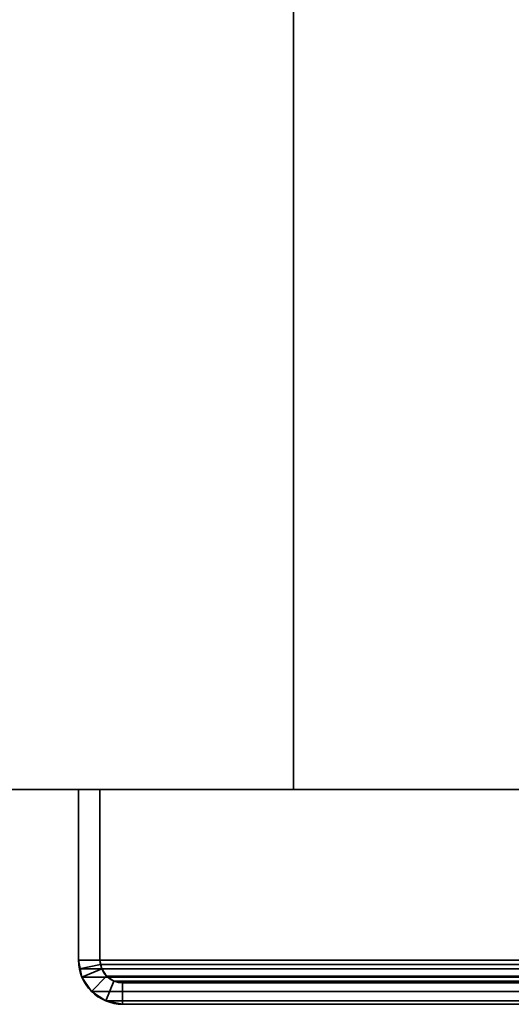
# Model space of a CAD drawing. Header units: millimetres. Extents: x -603 to 3703, y -120 to 193.
# Tile 275 of 656: x 953 to 988, y -50 to 19. Entities that reach past the tile are written whole.
import ezdxf

# ---------------------------------------------------------------- set-up
doc = ezdxf.new("R2010")
doc.units = ezdxf.units.MM
doc.layers.add('152', color=7, linetype='Continuous', true_color=0xffffff)

# ---------------------------------------------------------------- blocks, each defined once
blk = doc.blocks.new('UG_SURFACE_002')
at = {"layer": '152', "color": 252, "linetype": 'Continuous', "lineweight": 35}
for points in [[(2177.5, -35, 2213), (2177.5, 174.4, 2213), (822.5, 174.4, 2213), (822.5, -35, 2213)], [(822.5, -35, -7), (822.5, 174.4, -7), (972.5, 174.4, -7), (972.5, -35, -7)], [(972.5, -35, -7), (972.5, 174.4, -7), (972.5, 174.4, 2063), (972.5, -35, 2063)], [(972.5, -35, 2063), (972.5, 174.4, 2063), (2027.5, 174.4, 2063), (2027.5, -35, 2063)], [(2177.5, -35, 2213), (822.5, -35, 2213), (972.5, -35, 2063), (2027.5, -35, 2063)], [(822.5, -35, 2213), (822.5, -35, -7), (972.5, -35, -7), (972.5, -35, 2063)]]:
    blk.add_3dface(points, dxfattribs=at)
blk = doc.blocks.new('UG_SURFACE_087')
at = {"layer": '152', "color": 252, "linetype": 'Continuous', "lineweight": 35}
for points in [[(957.5, -35, 2076), (957.5, -35, -7), (957.5, -46.92, -7), (957.5, -46.92, 2076)], [(957.5, -35, 2076), (959, -35, 2074.5), (959, -35, -7), (957.5, -35, -7)], [(959, -46.92, 2074.5), (959, -35, 2074.5), (957.5, -35, 2076), (957.5, -46.92, 2076)], [(957.5, -46.92, -7), (957.5, -35, -7), (959, -35, -7), (959, -46.92, -7)], [(959, -35, 2074.5), (959, -46.92, 2074.5), (959, -46.92, -7), (959, -35, -7)], [(957.5, -46.92, -7), (957.734, -48.099, -7), (957.734, -48.099, 2075.766)], [(957.734, -48.099, 2075.766), (957.559, -47.521, 2075.941), (957.5, -46.92, -7)], [(957.559, -47.521, 2075.941), (957.5, -46.92, 2076), (957.5, -46.92, -7)], [(957.5, -46.92, 2076), (957.559, -47.521, 2075.941), (959.03, -47.228, 2074.47), (959, -46.92, 2074.5)], [(959, -46.92, -7), (959.12, -47.525, -7), (957.734, -48.099, -7), (957.5, -46.92, -7)], [(957.559, -47.521, 2075.941), (957.734, -48.099, 2075.766), (959.12, -47.525, 2074.38), (959.03, -47.228, 2074.47)], [(959, -46.92, -7), (959.03, -47.228, 2074.47), (959.12, -47.525, 2074.38)], [(959, -46.92, -7), (959, -46.92, 2074.5), (959.03, -47.228, 2074.47)], [(959.12, -47.525, 2074.38), (959.12, -47.525, -7), (959, -46.92, -7)], [(957.734, -48.099, 2075.766), (958.402, -49.098, 2075.098), (959.463, -48.037, 2074.037), (959.12, -47.525, 2074.38)], [(959.12, -47.525, -7), (959.463, -48.037, -7), (958.402, -49.098, -7), (957.734, -48.099, -7)], [(957.734, -48.099, 2075.766), (957.734, -48.099, -7), (958.402, -49.098, -7), (958.402, -49.098, 2075.098)], [(959.975, -48.38, 2073.525), (959.463, -48.037, 2074.037), (958.402, -49.098, 2075.098), (959.401, -49.766, 2074.099)], [(959.401, -49.766, -7), (958.402, -49.098, -7), (959.463, -48.037, -7), (959.975, -48.38, -7)], [(959.463, -48.037, 2074.037), (959.463, -48.037, -7), (959.12, -47.525, -7), (959.12, -47.525, 2074.38)], [(959.975, -48.38, 2073.525), (959.975, -48.38, -7), (959.463, -48.037, -7), (959.463, -48.037, 2074.037)], [(960.58, -48.5, 2072.92), (959.975, -48.38, 2073.525), (959.401, -49.766, 2074.099), (960.58, -50, 2072.92)], [(960.58, -50, -7), (959.401, -49.766, -7), (959.975, -48.38, -7), (960.58, -48.5, -7)], [(960.58, -48.5, 2072.92), (960.58, -48.5, -7), (959.975, -48.38, -7), (959.975, -48.38, 2073.525)], [(960.58, -48.5, 2072.92), (1009.42, -48.5, 2024.08), (1009.42, -48.5, -7), (960.58, -48.5, -7)], [(960.58, -50, 2072.92), (1009.42, -50, 2024.08), (1009.42, -48.5, 2024.08), (960.58, -48.5, 2072.92)], [(960.58, -48.5, -7), (1009.42, -48.5, -7), (1009.42, -50, -7), (960.58, -50, -7)], [(958.402, -49.098, 2075.098), (958.402, -49.098, -7), (959.401, -49.766, -7), (959.401, -49.766, 2074.099)], [(959.401, -49.766, 2074.099), (959.401, -49.766, -7), (960.58, -50, -7), (960.58, -50, 2072.92)], [(960.58, -50, 2072.92), (960.58, -50, -7), (1009.42, -50, -7), (1009.42, -50, 2024.08)]]:
    blk.add_3dface(points, dxfattribs=at)
blk = doc.blocks.new('UG_SURFACE_088')
at = {"layer": '152', "color": 252, "linetype": 'Continuous', "lineweight": 35}
for points in [[(957.5, -35, 2076), (957.5, -35, -7), (957.5, -46.92, -7), (957.5, -46.92, 2076)], [(957.5, -35, 2076), (959, -35, 2074.5), (959, -35, -7), (957.5, -35, -7)], [(959, -46.92, 2074.5), (959, -35, 2074.5), (957.5, -35, 2076), (957.5, -46.92, 2076)], [(957.5, -46.92, -7), (957.5, -35, -7), (959, -35, -7), (959, -46.92, -7)], [(959, -35, 2074.5), (959, -46.92, 2074.5), (959, -46.92, -7), (959, -35, -7)], [(957.5, -46.92, -7), (957.734, -48.099, -7), (957.734, -48.099, 2075.766)], [(957.734, -48.099, 2075.766), (957.559, -47.521, 2075.941), (957.5, -46.92, -7)], [(957.559, -47.521, 2075.941), (957.5, -46.92, 2076), (957.5, -46.92, -7)], [(957.5, -46.92, 2076), (957.559, -47.521, 2075.941), (959.03, -47.228, 2074.47), (959, -46.92, 2074.5)], [(959, -46.92, -7), (959.12, -47.525, -7), (957.734, -48.099, -7), (957.5, -46.92, -7)], [(957.559, -47.521, 2075.941), (957.734, -48.099, 2075.766), (959.12, -47.525, 2074.38), (959.03, -47.228, 2074.47)], [(959, -46.92, -7), (959.03, -47.228, 2074.47), (959.12, -47.525, 2074.38)], [(959, -46.92, -7), (959, -46.92, 2074.5), (959.03, -47.228, 2074.47)], [(959.12, -47.525, 2074.38), (959.12, -47.525, -7), (959, -46.92, -7)], [(957.734, -48.099, 2075.766), (958.402, -49.098, 2075.098), (959.463, -48.037, 2074.037), (959.12, -47.525, 2074.38)], [(959.12, -47.525, -7), (959.463, -48.037, -7), (958.402, -49.098, -7), (957.734, -48.099, -7)], [(957.734, -48.099, 2075.766), (957.734, -48.099, -7), (958.402, -49.098, -7), (958.402, -49.098, 2075.098)], [(959.975, -48.38, 2073.525), (959.463, -48.037, 2074.037), (958.402, -49.098, 2075.098), (959.401, -49.766, 2074.099)], [(959.401, -49.766, -7), (958.402, -49.098, -7), (959.463, -48.037, -7), (959.975, -48.38, -7)], [(959.463, -48.037, 2074.037), (959.463, -48.037, -7), (959.12, -47.525, -7), (959.12, -47.525, 2074.38)], [(959.975, -48.38, 2073.525), (959.975, -48.38, -7), (959.463, -48.037, -7), (959.463, -48.037, 2074.037)], [(960.58, -48.5, 2072.92), (959.975, -48.38, 2073.525), (959.401, -49.766, 2074.099), (960.58, -50, 2072.92)], [(960.58, -50, -7), (959.401, -49.766, -7), (959.975, -48.38, -7), (960.58, -48.5, -7)], [(960.58, -48.5, 2072.92), (960.58, -48.5, -7), (959.975, -48.38, -7), (959.975, -48.38, 2073.525)], [(960.58, -48.5, 2072.92), (1009.42, -48.5, 2024.08), (1009.42, -48.5, -7), (960.58, -48.5, -7)], [(960.58, -50, 2072.92), (1009.42, -50, 2024.08), (1009.42, -48.5, 2024.08), (960.58, -48.5, 2072.92)], [(960.58, -48.5, -7), (1009.42, -48.5, -7), (1009.42, -50, -7), (960.58, -50, -7)], [(958.402, -49.098, 2075.098), (958.402, -49.098, -7), (959.401, -49.766, -7), (959.401, -49.766, 2074.099)], [(959.401, -49.766, 2074.099), (959.401, -49.766, -7), (960.58, -50, -7), (960.58, -50, 2072.92)], [(960.58, -50, 2072.92), (960.58, -50, -7), (1009.42, -50, -7), (1009.42, -50, 2024.08)]]:
    blk.add_3dface(points, dxfattribs=at)
blk = doc.blocks.new('UG_SURFACE_089')
at = {"layer": '152', "color": 252, "linetype": 'Continuous', "lineweight": 35}
for points in [[(957.5, -35, 2076), (2042.5, -35, 2076), (2041, -35, 2074.5), (959, -35, 2074.5)], [(957.5, -35, 2076), (957.5, -46.92, 2076), (2042.5, -46.92, 2076), (2042.5, -35, 2076)], [(957.5, -46.92, 2076), (957.5, -35, 2076), (959, -35, 2074.5), (959, -46.92, 2074.5)], [(959, -35, 2074.5), (2041, -35, 2074.5), (2041, -46.92, 2074.5), (959, -46.92, 2074.5)], [(2042.5, -46.92, 2076), (957.5, -46.92, 2076), (957.559, -47.521, 2075.941)], [(959, -46.92, 2074.5), (959.03, -47.228, 2074.47), (957.559, -47.521, 2075.941), (957.5, -46.92, 2076)], [(2042.441, -47.521, 2075.941), (2042.5, -46.92, 2076), (957.559, -47.521, 2075.941)], [(959.03, -47.228, 2074.47), (959.12, -47.525, 2074.38), (957.734, -48.099, 2075.766), (957.559, -47.521, 2075.941)], [(959.03, -47.228, 2074.47), (959, -46.92, 2074.5), (2041, -46.92, 2074.5)], [(959.03, -47.228, 2074.47), (2041, -46.92, 2074.5), (2040.97, -47.228, 2074.47)], [(2040.97, -47.228, 2074.47), (2040.88, -47.525, 2074.38), (959.12, -47.525, 2074.38), (959.03, -47.228, 2074.47)], [(957.559, -47.521, 2075.941), (957.734, -48.099, 2075.766), (2042.266, -48.099, 2075.766), (2042.441, -47.521, 2075.941)], [(959.12, -47.525, 2074.38), (959.463, -48.037, 2074.037), (958.402, -49.098, 2075.098), (957.734, -48.099, 2075.766)], [(2042.266, -48.099, 2075.766), (957.734, -48.099, 2075.766), (958.402, -49.098, 2075.098), (2041.598, -49.098, 2075.098)], [(959.401, -49.766, 2074.099), (958.402, -49.098, 2075.098), (959.463, -48.037, 2074.037), (959.975, -48.38, 2073.525)], [(2040.537, -48.037, 2074.037), (959.463, -48.037, 2074.037), (959.12, -47.525, 2074.38), (2040.88, -47.525, 2074.38)], [(2040.025, -48.38, 2073.525), (959.975, -48.38, 2073.525), (959.463, -48.037, 2074.037), (2040.537, -48.037, 2074.037)], [(960.58, -50, 2072.92), (959.401, -49.766, 2074.099), (959.975, -48.38, 2073.525), (960.58, -48.5, 2072.92)], [(2039.42, -48.5, 2072.92), (960.58, -48.5, 2072.92), (959.975, -48.38, 2073.525), (2040.025, -48.38, 2073.525)], [(960.58, -48.5, 2072.92), (2039.42, -48.5, 2072.92), (1990.58, -48.5, 2024.08), (1009.42, -48.5, 2024.08)], [(1009.42, -50, 2024.08), (960.58, -50, 2072.92), (960.58, -48.5, 2072.92), (1009.42, -48.5, 2024.08)], [(2041.598, -49.098, 2075.098), (958.402, -49.098, 2075.098), (959.401, -49.766, 2074.099), (2040.599, -49.766, 2074.099)], [(2040.599, -49.766, 2074.099), (959.401, -49.766, 2074.099), (960.58, -50, 2072.92), (2039.42, -50, 2072.92)], [(960.58, -50, 2072.92), (1009.42, -50, 2024.08), (1990.58, -50, 2024.08), (2039.42, -50, 2072.92)]]:
    blk.add_3dface(points, dxfattribs=at)

msp = doc.modelspace()

# ---------------------------------------------------------------- linework, layer by layer
at = {"layer": '152', "color": 252, "linetype": 'Continuous', "lineweight": -3, "true_color": 0x939598}
for p, q in [((972.5, -35, 2063), (972.5, 174.4, 2063)), ((972.5, 174.4, -7), (972.5, -35, -7)), ((822.5, -35, 2213), (2177.5, -35, 2213)), ((822.5, -35, -7), (972.5, -35, -7)), ((957.5, -35, 2076), (957.5, -46.92, 2076)), ((957.5, -46.92, -7), (957.5, -35, -7)), ((957.5, -35, 2076), (959, -35, 2074.5)), ((2042.5, -35, 2076), (957.5, -35, 2076)), ((957.5, -35, 2076), (959, -35, 2074.5)), ((957.5, -46.92, -7), (957.5, -35, -7)), ((957.5, -35, 2076), (959, -35, 2074.5)), ((957.5, -35, -7), (959, -35, -7)), ((957.5, -35, -7), (959, -35, -7)), ((957.5, -35, 2076), (957.5, -35, -7)), ((957.5, -35, 2076), (957.5, -35, -7)), ((957.5, -35, 2076), (957.5, -46.92, 2076)), ((957.5, -35, 2076), (957.5, -46.92, 2076)), ((959, -35, 2074.5), (959, -46.92, 2074.5)), ((959, -46.92, -7), (959, -35, -7)), ((959, -35, 2074.5), (959, -35, -7)), ((2041, -35, 2074.5), (959, -35, 2074.5)), ((959, -35, 2074.5), (959, -35, -7)), ((959, -46.92, -7), (959, -35, -7)), ((959, -35, 2074.5), (959, -46.92, 2074.5)), ((959, -35, 2074.5), (959, -46.92, 2074.5)), ((2027.5, -35, 2063), (972.5, -35, 2063)), ((972.5, -35, 2063), (972.5, -35, -7)), ((2042.5, -46.92, 2076), (957.5, -46.92, 2076)), ((957.5, -46.92, 2076), (957.5, -46.92, -7)), ((957.5, -46.92, 2076), (957.5, -46.92, -7)), ((2041, -46.92, 2074.5), (959, -46.92, 2074.5)), ((959, -46.92, 2074.5), (959, -46.92, -7)), ((959, -46.92, 2074.5), (959, -46.92, -7)), ((2039.42, -48.5, 2072.92), (960.58, -48.5, 2072.92)), ((960.58, -48.5, 2072.92), (960.58, -48.5, -7)), ((960.58, -48.5, 2072.92), (1009.42, -48.5, 2024.08)), ((1009.42, -48.5, -7), (960.58, -48.5, -7)), ((960.58, -48.5, 2072.92), (1009.42, -48.5, 2024.08)), ((1009.42, -48.5, -7), (960.58, -48.5, -7)), ((960.58, -48.5, 2072.92), (1009.42, -48.5, 2024.08)), ((960.58, -48.5, 2072.92), (960.58, -48.5, -7)), ((960.58, -50, 2072.92), (960.58, -50, -7)), ((2039.42, -50, 2072.92), (960.58, -50, 2072.92)), ((1009.42, -50, -7), (960.58, -50, -7)), ((1009.42, -50, -7), (960.58, -50, -7)), ((960.58, -50, 2072.92), (1009.42, -50, 2024.08)), ((960.58, -50, 2072.92), (1009.42, -50, 2024.08)), ((960.58, -50, 2072.92), (960.58, -50, -7)), ((960.58, -50, 2072.92), (1009.42, -50, 2024.08))]:
    msp.add_line(p, q, dxfattribs=at)
at = {"layer": '152', "color": 252, "linetype": 'Continuous', "lineweight": -3, "true_color": 0x939598, "extrusion": (0, 0, -1)}
for radius in [3.08, 3.08, 1.58, 1.58]:
    msp.add_arc((-960.58, -46.92, 7), radius, 270, 0, dxfattribs=at)
at = {"layer": '152', "color": 252, "linetype": 'Continuous', "lineweight": -3, "true_color": 0x939598, "extrusion": (0.707107, 6.12323e-17, 0.707107)}
for major_axis in [(-3.08, 0, 3.08), (-3.08, 0, 3.08), (-3.08, 0, 3.08), (-1.58, 0, 1.58), (-1.58, 0, 1.58), (-1.58, 0, 1.58)]:
    msp.add_ellipse((960.58, -46.92, 2072.92), major_axis=major_axis, ratio=0.707107, start_param=0, end_param=1.570796, dxfattribs=at)

# ---------------------------------------------------------------- block references
at = {"layer": '152', "color": 252, "linetype": 'Continuous', "lineweight": -3, "true_color": 0x939598}
for name in ['UG_SURFACE_002', 'UG_SURFACE_087', 'UG_SURFACE_088', 'UG_SURFACE_089']:
    msp.add_blockref(name, (0, 0), dxfattribs=at)

doc.saveas('drawing.dxf')
